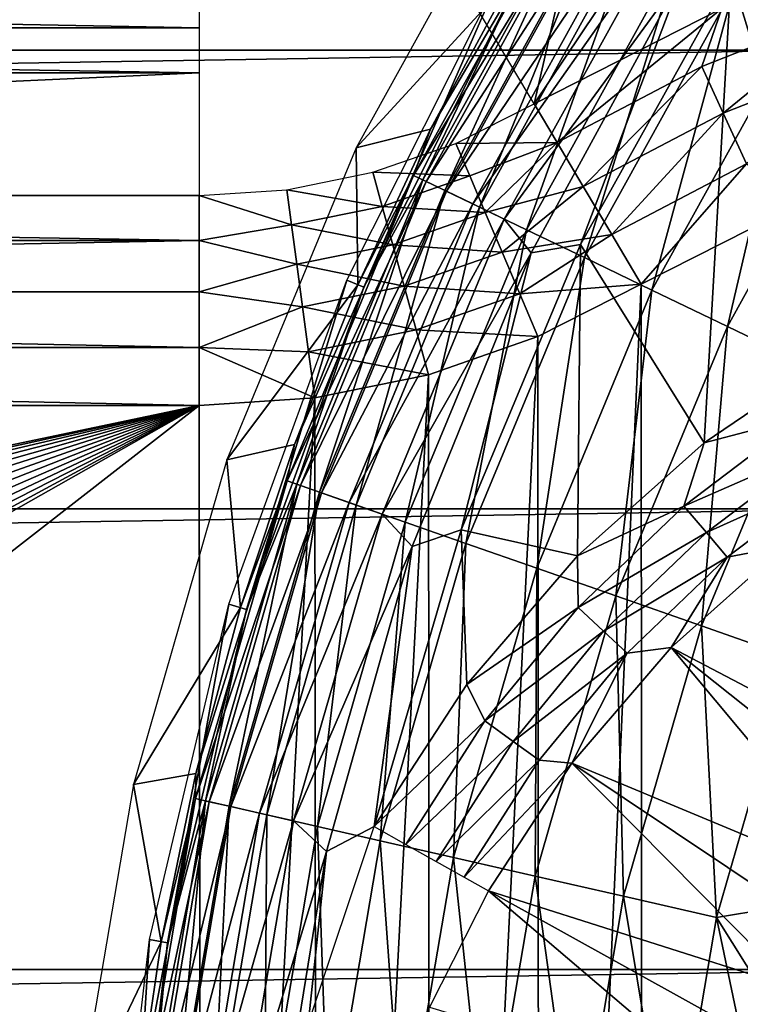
# Model space of a CAD drawing. Header units: millimetres. Extents: x -60 to 60, y -60 to 60.
# Tile 277 of 367: x 36.78 to 38.72, y 1.21 to 3.87. Entities that reach past the tile are written whole.
import ezdxf

# ---------------------------------------------------------------- set-up
doc = ezdxf.new("R2010")
doc.units = ezdxf.units.MM
doc.header["$LTSCALE"] = 81.481481
for name, color, linetype in [('103', 7, 'CONTINUOUS'), ('11', 7, 'CONTINUOUS'), ('12', 7, 'CONTINUOUS'), ('133', 7, 'CONTINUOUS'), ('161', 7, 'CONTINUOUS'), ('216', 7, 'CONTINUOUS'), ('275', 7, 'CONTINUOUS'), ('323', 7, 'CONTINUOUS'), ('37', 7, 'CONTINUOUS'), ('44', 7, 'CONTINUOUS'), ('45', 7, 'CONTINUOUS'), ('46', 7, 'CONTINUOUS'), ('5', 7, 'CONTINUOUS'), ('87', 7, 'CONTINUOUS'), ('90', 7, 'CONTINUOUS')]:
    doc.layers.add(name, color=color, linetype=linetype)

msp = doc.modelspace()

# ---------------------------------------------------------------- linework, layer by layer
at = {"layer": '103', "color": 7, "linetype": 'Continuous', "true_color": 0xf5f5f5}
for points in [[(37.8418, 3.4472, 2.382), (38.3049, 4.2068, 2.2779), (38.2728, 4.227, 2.382), (37.8418, 3.4472, 2.382)], [(37.8876, 3.572, 2.4913), (37.8418, 3.4472, 2.382), (38.2728, 4.227, 2.382), (37.8876, 3.572, 2.4913)], [(38.1073, 3.9795, 2.4913), (37.8876, 3.572, 2.4913), (38.2728, 4.227, 2.382), (38.1073, 3.9795, 2.4913)], [(37.876, 3.4307, 2.2779), (38.3049, 4.2068, 2.2779), (37.8418, 3.4472, 2.382), (37.876, 3.4307, 2.2779)], [(37.876, 3.4307, 2.2779), (38.3557, 4.1749, 2.1846), (38.3049, 4.2068, 2.2779), (37.876, 3.4307, 2.2779)], [(37.93, 3.4047, 2.1846), (38.3557, 4.1749, 2.1846), (37.876, 3.4307, 2.2779), (37.93, 3.4047, 2.1846)], [(37.93, 3.4047, 2.1846), (38.4226, 4.1329, 2.1069), (38.3557, 4.1749, 2.1846), (37.93, 3.4047, 2.1846)], [(38.0012, 3.3704, 2.1069), (38.4226, 4.1329, 2.1069), (37.93, 3.4047, 2.1846), (38.0012, 3.3704, 2.1069)], [(38.0012, 3.3704, 2.1069), (38.5023, 4.0828, 2.0485), (38.4226, 4.1329, 2.1069), (38.0012, 3.3704, 2.1069)], [(38.0861, 3.3296, 2.0485), (38.5023, 4.0828, 2.0485), (38.0012, 3.3704, 2.1069), (38.0861, 3.3296, 2.0485)], [(38.5023, 4.0828, 2.0485), (38.0861, 3.3296, 2.0485), (38.567, 3.9886, 2.0123), (38.5023, 4.0828, 2.0485)], [(38.567, 3.9886, 2.0123), (38.0861, 3.3296, 2.0485), (38.1587, 3.2387, 2.0123), (38.567, 3.9886, 2.0123)], [(38.2917, 3.2614, 2), (38.567, 3.9886, 2.0123), (38.1587, 3.2387, 2.0123), (38.2917, 3.2614, 2)], [(38.2917, 3.2614, 2), (38.6975, 3.9896, 2), (38.567, 3.9886, 2.0123), (38.2917, 3.2614, 2)], [(37.8876, 3.572, 2.4913), (37.6919, 3.1524, 2.4913), (37.8418, 3.4472, 2.382), (37.8876, 3.572, 2.4913)], [(37.521, 2.7221, 2.4913), (37.5009, 2.6241, 2.382), (37.8418, 3.4472, 2.382), (37.521, 2.7221, 2.4913)], [(37.5009, 2.6241, 2.382), (37.876, 3.4307, 2.2779), (37.8418, 3.4472, 2.382), (37.5009, 2.6241, 2.382)], [(37.5367, 2.6115, 2.2779), (37.876, 3.4307, 2.2779), (37.5009, 2.6241, 2.382), (37.5367, 2.6115, 2.2779)], [(37.6919, 3.1524, 2.4913), (37.521, 2.7221, 2.4913), (37.8418, 3.4472, 2.382), (37.6919, 3.1524, 2.4913)], [(37.5367, 2.6115, 2.2779), (37.93, 3.4047, 2.1846), (37.876, 3.4307, 2.2779), (37.5367, 2.6115, 2.2779)], [(37.5933, 2.5917, 2.1846), (37.93, 3.4047, 2.1846), (37.5367, 2.6115, 2.2779), (37.5933, 2.5917, 2.1846)], [(37.5933, 2.5917, 2.1846), (38.0012, 3.3704, 2.1069), (37.93, 3.4047, 2.1846), (37.5933, 2.5917, 2.1846)], [(37.6678, 2.5656, 2.1069), (38.0012, 3.3704, 2.1069), (37.5933, 2.5917, 2.1846), (37.6678, 2.5656, 2.1069)], [(37.6678, 2.5656, 2.1069), (38.0861, 3.3296, 2.0485), (38.0012, 3.3704, 2.1069), (37.6678, 2.5656, 2.1069)], [(37.7567, 2.5345, 2.0485), (38.0861, 3.3296, 2.0485), (37.6678, 2.5656, 2.1069), (37.7567, 2.5345, 2.0485)], [(38.0861, 3.3296, 2.0485), (37.7567, 2.5345, 2.0485), (38.1587, 3.2387, 2.0123), (38.0861, 3.3296, 2.0485)], [(38.1587, 3.2387, 2.0123), (37.7567, 2.5345, 2.0485), (37.8375, 2.4476, 2.0123), (38.1587, 3.2387, 2.0123)], [(37.9696, 2.4924, 2), (38.1587, 3.2387, 2.0123), (37.8375, 2.4476, 2.0123), (37.9696, 2.4924, 2)], [(37.9696, 2.4924, 2), (38.2917, 3.2614, 2), (38.1587, 3.2387, 2.0123), (37.9696, 2.4924, 2)], [(37.521, 2.7221, 2.4913), (37.3753, 2.2827, 2.4913), (37.5009, 2.6241, 2.382), (37.521, 2.7221, 2.4913)], [(37.2555, 1.8355, 2.4913), (37.2542, 1.7679, 2.382), (37.5009, 2.6241, 2.382), (37.2555, 1.8355, 2.4913)], [(37.2542, 1.7679, 2.382), (37.5367, 2.6115, 2.2779), (37.5009, 2.6241, 2.382), (37.2542, 1.7679, 2.382)], [(37.2912, 1.7595, 2.2779), (37.5367, 2.6115, 2.2779), (37.2542, 1.7679, 2.382), (37.2912, 1.7595, 2.2779)], [(37.3753, 2.2827, 2.4913), (37.2555, 1.8355, 2.4913), (37.5009, 2.6241, 2.382), (37.3753, 2.2827, 2.4913)], [(37.2912, 1.7595, 2.2779), (37.5933, 2.5917, 2.1846), (37.5367, 2.6115, 2.2779), (37.2912, 1.7595, 2.2779)], [(37.3496, 1.7461, 2.1846), (37.5933, 2.5917, 2.1846), (37.2912, 1.7595, 2.2779), (37.3496, 1.7461, 2.1846)], [(37.3496, 1.7461, 2.1846), (37.6678, 2.5656, 2.1069), (37.5933, 2.5917, 2.1846), (37.3496, 1.7461, 2.1846)], [(37.4267, 1.7286, 2.1069), (37.6678, 2.5656, 2.1069), (37.3496, 1.7461, 2.1846), (37.4267, 1.7286, 2.1069)], [(37.4267, 1.7286, 2.1069), (37.7567, 2.5345, 2.0485), (37.6678, 2.5656, 2.1069), (37.4267, 1.7286, 2.1069)], [(37.5185, 1.7076, 2.0485), (37.7567, 2.5345, 2.0485), (37.4267, 1.7286, 2.1069), (37.5185, 1.7076, 2.0485)], [(37.7567, 2.5345, 2.0485), (37.5185, 1.7076, 2.0485), (37.8375, 2.4476, 2.0123), (37.7567, 2.5345, 2.0485)], [(37.7354, 1.6923, 2), (37.9696, 2.4924, 2), (37.8375, 2.4476, 2.0123), (37.7354, 1.6923, 2)], [(37.8375, 2.4476, 2.0123), (37.5185, 1.7076, 2.0485), (37.6074, 1.6253, 2.0123), (37.8375, 2.4476, 2.0123)], [(37.7354, 1.6923, 2), (37.8375, 2.4476, 2.0123), (37.6074, 1.6253, 2.0123), (37.7354, 1.6923, 2)], [(37.2555, 1.8355, 2.4913), (37.1619, 1.3821, 2.4913), (37.2542, 1.7679, 2.382), (37.2555, 1.8355, 2.4913)], [(37.1619, 1.3821, 2.4913), (37.0948, 0.924, 2.4913), (37.2542, 1.7679, 2.382), (37.1619, 1.3821, 2.4913)], [(37.0948, 0.924, 2.4913), (37.105, 0.8896, 2.382), (37.2542, 1.7679, 2.382), (37.0948, 0.924, 2.4913)], [(37.105, 0.8896, 2.382), (37.2912, 1.7595, 2.2779), (37.2542, 1.7679, 2.382), (37.105, 0.8896, 2.382)], [(37.1427, 0.8853, 2.2779), (37.2912, 1.7595, 2.2779), (37.105, 0.8896, 2.382), (37.1427, 0.8853, 2.2779)], [(37.1427, 0.8853, 2.2779), (37.3496, 1.7461, 2.1846), (37.2912, 1.7595, 2.2779), (37.1427, 0.8853, 2.2779)], [(37.2022, 0.8786, 2.1846), (37.3496, 1.7461, 2.1846), (37.1427, 0.8853, 2.2779), (37.2022, 0.8786, 2.1846)], [(37.2022, 0.8786, 2.1846), (37.4267, 1.7286, 2.1069), (37.3496, 1.7461, 2.1846), (37.2022, 0.8786, 2.1846)], [(37.2808, 0.8697, 2.1069), (37.4267, 1.7286, 2.1069), (37.2022, 0.8786, 2.1846), (37.2808, 0.8697, 2.1069)], [(37.2808, 0.8697, 2.1069), (37.5185, 1.7076, 2.0485), (37.4267, 1.7286, 2.1069), (37.2808, 0.8697, 2.1069)], [(37.3744, 0.8592, 2.0485), (37.5185, 1.7076, 2.0485), (37.2808, 0.8697, 2.1069), (37.3744, 0.8592, 2.0485)], [(37.5185, 1.7076, 2.0485), (37.3744, 0.8592, 2.0485), (37.6074, 1.6253, 2.0123), (37.5185, 1.7076, 2.0485)], [(37.7354, 1.6923, 2), (37.6074, 1.6253, 2.0123), (37.5579, 1.1597, 2.0053), (37.7354, 1.6923, 2)], [(37.6074, 1.6253, 2.0123), (37.3744, 0.8592, 2.0485), (37.4719, 0.7914, 2.0124), (37.6074, 1.6253, 2.0123)], [(37.6074, 1.6253, 2.0123), (37.4719, 0.7914, 2.0124), (37.5579, 1.1597, 2.0053), (37.6074, 1.6253, 2.0123)]]:
    msp.add_3dface(points, dxfattribs=at)
at = {"layer": '11', "color": 7, "linetype": 'Continuous', "true_color": 0xf5f5f5}
for points in [[(38.5425, 4.2016, -3.2343), (38.1663, 3.6403, -3.5657), (38.2651, 4.0726, -3.2343), (38.5425, 4.2016, -3.2343)], [(38.6721, 3.8967, -3.5657), (38.1663, 3.6403, -3.5657), (38.5425, 4.2016, -3.2343), (38.6721, 3.8967, -3.5657)], [(38.2651, 4.0726, -3.2343), (38.1663, 3.6403, -3.5657), (37.9971, 3.9252, -3.2343), (38.2651, 4.0726, -3.2343)]]:
    msp.add_3dface(points, dxfattribs=at)
at = {"layer": '12', "color": 7, "linetype": 'Continuous', "true_color": 0xf5f5f5}
for points in [[(37.2645, 3.3926, -3.5657), (30, 3.3926, -3.5657), (37.2645, 3.724, -3.2343), (37.2645, 3.3926, -3.5657)], [(37.2645, 3.724, -3.2343), (30, 3.3926, -3.5657), (30, 3.724, -3.2343), (37.2645, 3.724, -3.2343)]]:
    msp.add_3dface(points, dxfattribs=at)
at = {"layer": '133', "color": 7, "linetype": 'Continuous', "true_color": 0xf5f5f5}
for points in [[(38.8421, 2.4479, 1.8536), (38.5357, 2.1746, 1.8536), (39.3264, 1.7597, 1.0134), (38.8421, 2.4479, 1.8536)], [(38.5357, 2.1746, 1.8536), (38.268, 1.8632, 1.8536), (39.0781, 1.5257, 1.0134), (38.5357, 2.1746, 1.8536)], [(39.3264, 1.7597, 1.0134), (38.5357, 2.1746, 1.8536), (39.1979, 1.6474, 1.0134), (39.3264, 1.7597, 1.0134)], [(39.1979, 1.6474, 1.0134), (38.5357, 2.1746, 1.8536), (39.0781, 1.5257, 1.0134), (39.1979, 1.6474, 1.0134)], [(38.268, 1.8632, 1.8536), (38.0437, 1.5192, 1.8536), (38.8677, 1.257, 1.0134), (38.268, 1.8632, 1.8536)], [(38.9679, 1.3954, 1.0134), (38.268, 1.8632, 1.8536), (38.8677, 1.257, 1.0134), (38.9679, 1.3954, 1.0134)], [(39.0781, 1.5257, 1.0134), (38.268, 1.8632, 1.8536), (38.9679, 1.3954, 1.0134), (39.0781, 1.5257, 1.0134)], [(38.0437, 1.5192, 1.8536), (37.8843, 1.2054, 1.8588), (38.7001, 0.9597, 1.0134), (38.0437, 1.5192, 1.8536)], [(38.8677, 1.257, 1.0134), (38.0437, 1.5192, 1.8536), (38.7783, 1.1115, 1.0134), (38.8677, 1.257, 1.0134)], [(38.7783, 1.1115, 1.0134), (38.0437, 1.5192, 1.8536), (38.7001, 0.9597, 1.0134), (38.7783, 1.1115, 1.0134)]]:
    msp.add_3dface(points, dxfattribs=at)
at = {"layer": '161', "color": 7, "linetype": 'Continuous', "true_color": 0xf5f5f5}
for points in [[(39.0034, 2.9835, 2), (38.6248, 2.7267, 2), (38.8851, 2.7944, 1.9904), (39.0034, 2.9835, 2)], [(38.8851, 2.7944, 1.9904), (38.5699, 2.5561, 1.9904), (38.9372, 2.7163, 1.9619), (38.8851, 2.7944, 1.9904)], [(38.8851, 2.7944, 1.9904), (38.6248, 2.7267, 2), (38.5699, 2.5561, 1.9904), (38.8851, 2.7944, 1.9904)], [(38.6248, 2.7267, 2), (38.2834, 2.4222, 2), (38.5699, 2.5561, 1.9904), (38.6248, 2.7267, 2)], [(38.9372, 2.7163, 1.9619), (38.5699, 2.5561, 1.9904), (38.6308, 2.4847, 1.9619), (38.9372, 2.7163, 1.9619)], [(38.9372, 2.7163, 1.9619), (38.6308, 2.4847, 1.9619), (38.9852, 2.6444, 1.9156), (38.9372, 2.7163, 1.9619)], [(38.9852, 2.6444, 1.9156), (38.6308, 2.4847, 1.9619), (38.6869, 2.4188, 1.9156), (38.9852, 2.6444, 1.9156)], [(38.8421, 2.4479, 1.8536), (38.9852, 2.6444, 1.9156), (38.6869, 2.4188, 1.9156), (38.8421, 2.4479, 1.8536)], [(38.5699, 2.5561, 1.9904), (38.2834, 2.4222, 2), (38.2848, 2.2824, 1.9904), (38.5699, 2.5561, 1.9904)], [(38.5699, 2.5561, 1.9904), (38.2848, 2.2824, 1.9904), (38.6308, 2.4847, 1.9619), (38.5699, 2.5561, 1.9904)], [(38.6308, 2.4847, 1.9619), (38.2848, 2.2824, 1.9904), (38.3537, 2.2186, 1.9619), (38.6308, 2.4847, 1.9619)], [(38.6308, 2.4847, 1.9619), (38.3537, 2.2186, 1.9619), (38.6869, 2.4188, 1.9156), (38.6308, 2.4847, 1.9619)], [(38.5357, 2.1746, 1.8536), (38.8421, 2.4479, 1.8536), (38.6869, 2.4188, 1.9156), (38.5357, 2.1746, 1.8536)], [(38.2834, 2.4222, 2), (37.9851, 2.0754, 2), (38.2848, 2.2824, 1.9904), (38.2834, 2.4222, 2)], [(38.6869, 2.4188, 1.9156), (38.3537, 2.2186, 1.9619), (38.4172, 2.1599, 1.9156), (38.6869, 2.4188, 1.9156)], [(38.5357, 2.1746, 1.8536), (38.6869, 2.4188, 1.9156), (38.4172, 2.1599, 1.9156), (38.5357, 2.1746, 1.8536)], [(38.2848, 2.2824, 1.9904), (37.9851, 2.0754, 2), (38.0338, 1.9771, 1.9904), (38.2848, 2.2824, 1.9904)], [(38.2848, 2.2824, 1.9904), (38.0338, 1.9771, 1.9904), (38.3537, 2.2186, 1.9619), (38.2848, 2.2824, 1.9904)], [(38.3537, 2.2186, 1.9619), (38.0338, 1.9771, 1.9904), (38.1097, 1.9219, 1.9619), (38.3537, 2.2186, 1.9619)], [(38.3537, 2.2186, 1.9619), (38.1097, 1.9219, 1.9619), (38.4172, 2.1599, 1.9156), (38.3537, 2.2186, 1.9619)], [(38.4172, 2.1599, 1.9156), (38.1097, 1.9219, 1.9619), (38.1797, 1.871, 1.9156), (38.4172, 2.1599, 1.9156)], [(38.268, 1.8632, 1.8536), (38.4172, 2.1599, 1.9156), (38.1797, 1.871, 1.9156), (38.268, 1.8632, 1.8536)], [(38.268, 1.8632, 1.8536), (38.5357, 2.1746, 1.8536), (38.4172, 2.1599, 1.9156), (38.268, 1.8632, 1.8536)], [(37.9851, 2.0754, 2), (37.7354, 1.6923, 2), (38.0338, 1.9771, 1.9904), (37.9851, 2.0754, 2)], [(38.0338, 1.9771, 1.9904), (37.7354, 1.6923, 2), (37.8205, 1.6445, 1.9904), (38.0338, 1.9771, 1.9904)], [(38.0338, 1.9771, 1.9904), (37.8205, 1.6445, 1.9904), (38.1097, 1.9219, 1.9619), (38.0338, 1.9771, 1.9904)], [(38.1097, 1.9219, 1.9619), (37.8205, 1.6445, 1.9904), (37.9023, 1.5986, 1.9619), (38.1097, 1.9219, 1.9619)], [(38.1097, 1.9219, 1.9619), (37.9023, 1.5986, 1.9619), (38.1797, 1.871, 1.9156), (38.1097, 1.9219, 1.9619)], [(38.1797, 1.871, 1.9156), (37.9023, 1.5986, 1.9619), (37.9778, 1.5562, 1.9156), (38.1797, 1.871, 1.9156)], [(38.268, 1.8632, 1.8536), (38.1797, 1.871, 1.9156), (37.9778, 1.5562, 1.9156), (38.268, 1.8632, 1.8536)], [(38.0437, 1.5192, 1.8536), (38.268, 1.8632, 1.8536), (37.9778, 1.5562, 1.9156), (38.0437, 1.5192, 1.8536)]]:
    msp.add_3dface(points, dxfattribs=at)
at = {"layer": '216', "color": 151, "linetype": 'Continuous', "true_color": 0x7dbfed}
for points in [[(38.0792, 3.9957, 13.9913), (37.7076, 3.1456, 16.8297), (37.6621, 3.1652, 13.9913), (38.0792, 3.9957, 13.9913)], [(38.1221, 3.9709, 16.8297), (37.7076, 3.1456, 16.8297), (38.0792, 3.9957, 13.9913), (38.1221, 3.9709, 16.8297)], [(37.6621, 3.1652, 13.9913), (37.3918, 2.2778, 16.8297), (37.3443, 2.292, 13.9913), (37.6621, 3.1652, 13.9913)], [(37.7076, 3.1456, 16.8297), (37.3918, 2.2778, 16.8297), (37.6621, 3.1652, 13.9913), (37.7076, 3.1456, 16.8297)], [(37.3443, 2.292, 13.9913), (37.1788, 1.3791, 16.8297), (37.13, 1.3877, 13.9913), (37.3443, 2.292, 13.9913)], [(37.3918, 2.2778, 16.8297), (37.1788, 1.3791, 16.8297), (37.3443, 2.292, 13.9913), (37.3918, 2.2778, 16.8297)], [(37.13, 1.3877, 13.9913), (37.0716, 0.4618, 16.8297), (37.0221, 0.4647, 13.9913), (37.13, 1.3877, 13.9913)], [(37.1788, 1.3791, 16.8297), (37.0716, 0.4618, 16.8297), (37.13, 1.3877, 13.9913), (37.1788, 1.3791, 16.8297)]]:
    msp.add_3dface(points, dxfattribs=at)
at = {"layer": '275', "color": 151, "linetype": 'Continuous', "true_color": 0x7dbfed}
for points in [[(38.7051, 3.9554, 18.0118), (39.1875, 4.6353, 18.0118), (38.8762, 3.8479, 18.1818), (38.7051, 3.9554, 18.0118)], [(37.8669, 3.4351, 17.0902), (38.2963, 4.2122, 17.0902), (37.9256, 3.4069, 17.3461), (37.8669, 3.4351, 17.0902)], [(37.8669, 3.4351, 17.0902), (38.1221, 3.9709, 16.8297), (38.2963, 4.2122, 17.0902), (37.8669, 3.4351, 17.0902)], [(37.9256, 3.4069, 17.3461), (38.2963, 4.2122, 17.0902), (38.3515, 4.1775, 17.3461), (37.9256, 3.4069, 17.3461)], [(37.9256, 3.4069, 17.3461), (38.3515, 4.1775, 17.3461), (38.0193, 3.3618, 17.5888), (37.9256, 3.4069, 17.3461)], [(38.0193, 3.3618, 17.5888), (38.3515, 4.1775, 17.3461), (38.4395, 4.1222, 17.5888), (38.0193, 3.3618, 17.5888)], [(38.0193, 3.3618, 17.5888), (38.4395, 4.1222, 17.5888), (38.1457, 3.3009, 17.8125), (38.0193, 3.3618, 17.5888)], [(38.1457, 3.3009, 17.8125), (38.4395, 4.1222, 17.5888), (38.5584, 4.0475, 17.8125), (38.1457, 3.3009, 17.8125)], [(38.1457, 3.3009, 17.8125), (38.5584, 4.0475, 17.8125), (38.3018, 3.2257, 18.0118), (38.1457, 3.3009, 17.8125)], [(38.3018, 3.2257, 18.0118), (38.5584, 4.0475, 17.8125), (38.7051, 3.9554, 18.0118), (38.3018, 3.2257, 18.0118)], [(37.7076, 3.1456, 16.8297), (38.1221, 3.9709, 16.8297), (37.8669, 3.4351, 17.0902), (37.7076, 3.1456, 16.8297)], [(38.3018, 3.2257, 18.0118), (38.7051, 3.9554, 18.0118), (38.4838, 3.138, 18.1818), (38.3018, 3.2257, 18.0118)], [(38.4838, 3.138, 18.1818), (38.7051, 3.9554, 18.0118), (38.8762, 3.8479, 18.1818), (38.4838, 3.138, 18.1818)], [(38.4838, 3.138, 18.1818), (38.8762, 3.8479, 18.1818), (38.6874, 3.04, 18.3185), (38.4838, 3.138, 18.1818)], [(38.6874, 3.04, 18.3185), (38.8762, 3.8479, 18.1818), (39.0675, 3.7277, 18.3185), (38.6874, 3.04, 18.3185)], [(38.6874, 3.04, 18.3185), (39.0675, 3.7277, 18.3185), (38.9076, 2.934, 18.4185), (38.6874, 3.04, 18.3185)], [(37.5271, 2.6149, 17.0902), (37.8669, 3.4351, 17.0902), (37.5886, 2.5934, 17.3461), (37.5271, 2.6149, 17.0902)], [(37.5271, 2.6149, 17.0902), (37.7076, 3.1456, 16.8297), (37.8669, 3.4351, 17.0902), (37.5271, 2.6149, 17.0902)], [(37.5886, 2.5934, 17.3461), (37.8669, 3.4351, 17.0902), (37.9256, 3.4069, 17.3461), (37.5886, 2.5934, 17.3461)], [(37.5886, 2.5934, 17.3461), (37.9256, 3.4069, 17.3461), (37.6868, 2.559, 17.5888), (37.5886, 2.5934, 17.3461)], [(37.6868, 2.559, 17.5888), (37.9256, 3.4069, 17.3461), (38.0193, 3.3618, 17.5888), (37.6868, 2.559, 17.5888)], [(37.6868, 2.559, 17.5888), (38.0193, 3.3618, 17.5888), (37.8192, 2.5127, 17.8125), (37.6868, 2.559, 17.5888)], [(37.8192, 2.5127, 17.8125), (38.0193, 3.3618, 17.5888), (38.1457, 3.3009, 17.8125), (37.8192, 2.5127, 17.8125)], [(37.8192, 2.5127, 17.8125), (38.1457, 3.3009, 17.8125), (37.9828, 2.4554, 18.0118), (37.8192, 2.5127, 17.8125)], [(37.9828, 2.4554, 18.0118), (38.1457, 3.3009, 17.8125), (38.3018, 3.2257, 18.0118), (37.9828, 2.4554, 18.0118)], [(37.9828, 2.4554, 18.0118), (38.3018, 3.2257, 18.0118), (38.1735, 2.3887, 18.1818), (37.9828, 2.4554, 18.0118)], [(38.1735, 2.3887, 18.1818), (38.3018, 3.2257, 18.0118), (38.4838, 3.138, 18.1818), (38.1735, 2.3887, 18.1818)], [(37.3918, 2.2778, 16.8297), (37.7076, 3.1456, 16.8297), (37.5271, 2.6149, 17.0902), (37.3918, 2.2778, 16.8297)], [(38.1735, 2.3887, 18.1818), (38.4838, 3.138, 18.1818), (38.3867, 2.3141, 18.3185), (38.1735, 2.3887, 18.1818)], [(38.3867, 2.3141, 18.3185), (38.4838, 3.138, 18.1818), (38.6874, 3.04, 18.3185), (38.3867, 2.3141, 18.3185)], [(38.3867, 2.3141, 18.3185), (38.6874, 3.04, 18.3185), (38.6174, 2.2334, 18.4185), (38.3867, 2.3141, 18.3185)], [(38.6174, 2.2334, 18.4185), (38.6874, 3.04, 18.3185), (38.9076, 2.934, 18.4185), (38.6174, 2.2334, 18.4185)], [(38.6174, 2.2334, 18.4185), (38.9076, 2.934, 18.4185), (38.8599, 2.1485, 18.4795), (38.6174, 2.2334, 18.4185)], [(37.2813, 1.7617, 17.0902), (37.5271, 2.6149, 17.0902), (37.3448, 1.7472, 17.3461), (37.2813, 1.7617, 17.0902)], [(37.2813, 1.7617, 17.0902), (37.3918, 2.2778, 16.8297), (37.5271, 2.6149, 17.0902), (37.2813, 1.7617, 17.0902)], [(37.3448, 1.7472, 17.3461), (37.5271, 2.6149, 17.0902), (37.5886, 2.5934, 17.3461), (37.3448, 1.7472, 17.3461)], [(37.3448, 1.7472, 17.3461), (37.5886, 2.5934, 17.3461), (37.4462, 1.7241, 17.5888), (37.3448, 1.7472, 17.3461)], [(37.4462, 1.7241, 17.5888), (37.5886, 2.5934, 17.3461), (37.6868, 2.559, 17.5888), (37.4462, 1.7241, 17.5888)], [(37.4462, 1.7241, 17.5888), (37.6868, 2.559, 17.5888), (37.583, 1.6929, 17.8125), (37.4462, 1.7241, 17.5888)], [(37.583, 1.6929, 17.8125), (37.6868, 2.559, 17.5888), (37.8192, 2.5127, 17.8125), (37.583, 1.6929, 17.8125)], [(37.583, 1.6929, 17.8125), (37.8192, 2.5127, 17.8125), (37.752, 1.6543, 18.0118), (37.583, 1.6929, 17.8125)], [(37.752, 1.6543, 18.0118), (37.8192, 2.5127, 17.8125), (37.9828, 2.4554, 18.0118), (37.752, 1.6543, 18.0118)], [(37.752, 1.6543, 18.0118), (37.9828, 2.4554, 18.0118), (37.9489, 1.6094, 18.1818), (37.752, 1.6543, 18.0118)], [(37.9489, 1.6094, 18.1818), (37.9828, 2.4554, 18.0118), (38.1735, 2.3887, 18.1818), (37.9489, 1.6094, 18.1818)], [(37.9489, 1.6094, 18.1818), (38.1735, 2.3887, 18.1818), (38.1692, 1.5591, 18.3185), (37.9489, 1.6094, 18.1818)], [(38.1692, 1.5591, 18.3185), (38.1735, 2.3887, 18.1818), (38.3867, 2.3141, 18.3185), (38.1692, 1.5591, 18.3185)], [(38.1692, 1.5591, 18.3185), (38.3867, 2.3141, 18.3185), (38.4075, 1.5047, 18.4185), (38.1692, 1.5591, 18.3185)], [(38.4075, 1.5047, 18.4185), (38.3867, 2.3141, 18.3185), (38.6174, 2.2334, 18.4185), (38.4075, 1.5047, 18.4185)], [(37.1788, 1.3791, 16.8297), (37.3918, 2.2778, 16.8297), (37.2813, 1.7617, 17.0902), (37.1788, 1.3791, 16.8297)], [(38.4075, 1.5047, 18.4185), (38.6174, 2.2334, 18.4185), (38.658, 1.4475, 18.4795), (38.4075, 1.5047, 18.4185)], [(38.658, 1.4475, 18.4795), (38.6174, 2.2334, 18.4185), (38.8599, 2.1485, 18.4795), (38.658, 1.4475, 18.4795)], [(38.9393, 1.4939, 18.5), (38.658, 1.4475, 18.4795), (38.8599, 2.1485, 18.4795), (38.9393, 1.4939, 18.5)], [(37.1326, 0.8864, 17.0902), (37.2813, 1.7617, 17.0902), (37.1973, 0.8791, 17.3461), (37.1326, 0.8864, 17.0902)], [(37.1326, 0.8864, 17.0902), (37.1788, 1.3791, 16.8297), (37.2813, 1.7617, 17.0902), (37.1326, 0.8864, 17.0902)], [(37.1973, 0.8791, 17.3461), (37.2813, 1.7617, 17.0902), (37.3448, 1.7472, 17.3461), (37.1973, 0.8791, 17.3461)], [(37.1973, 0.8791, 17.3461), (37.3448, 1.7472, 17.3461), (37.3007, 0.8675, 17.5888), (37.1973, 0.8791, 17.3461)], [(37.3007, 0.8675, 17.5888), (37.3448, 1.7472, 17.3461), (37.4462, 1.7241, 17.5888), (37.3007, 0.8675, 17.5888)], [(37.3007, 0.8675, 17.5888), (37.4462, 1.7241, 17.5888), (37.4401, 0.8518, 17.8125), (37.3007, 0.8675, 17.5888)], [(37.4401, 0.8518, 17.8125), (37.4462, 1.7241, 17.5888), (37.583, 1.6929, 17.8125), (37.4401, 0.8518, 17.8125)], [(37.4401, 0.8518, 17.8125), (37.583, 1.6929, 17.8125), (37.6123, 0.8324, 18.0118), (37.4401, 0.8518, 17.8125)], [(37.6123, 0.8324, 18.0118), (37.583, 1.6929, 17.8125), (37.752, 1.6543, 18.0118), (37.6123, 0.8324, 18.0118)], [(37.6123, 0.8324, 18.0118), (37.752, 1.6543, 18.0118), (37.8131, 0.8098, 18.1818), (37.6123, 0.8324, 18.0118)], [(37.8131, 0.8098, 18.1818), (37.752, 1.6543, 18.0118), (37.9489, 1.6094, 18.1818), (37.8131, 0.8098, 18.1818)], [(37.8131, 0.8098, 18.1818), (37.9489, 1.6094, 18.1818), (38.0376, 0.7845, 18.3185), (37.8131, 0.8098, 18.1818)], [(38.0376, 0.7845, 18.3185), (37.9489, 1.6094, 18.1818), (38.1692, 1.5591, 18.3185), (38.0376, 0.7845, 18.3185)], [(38.0376, 0.7845, 18.3185), (38.1692, 1.5591, 18.3185), (38.2804, 0.7571, 18.4185), (38.0376, 0.7845, 18.3185)], [(38.2804, 0.7571, 18.4185), (38.1692, 1.5591, 18.3185), (38.4075, 1.5047, 18.4185), (38.2804, 0.7571, 18.4185)], [(38.2804, 0.7571, 18.4185), (38.4075, 1.5047, 18.4185), (38.5358, 0.7283, 18.4795), (38.2804, 0.7571, 18.4185)], [(38.5358, 0.7283, 18.4795), (38.4075, 1.5047, 18.4185), (38.658, 1.4475, 18.4795), (38.5358, 0.7283, 18.4795)], [(38.9393, 1.4939, 18.5), (38.8601, 1.1252, 18.5), (38.658, 1.4475, 18.4795), (38.9393, 1.4939, 18.5)], [(38.8034, 0.7524, 18.5), (38.5358, 0.7283, 18.4795), (38.658, 1.4475, 18.4795), (38.8034, 0.7524, 18.5)], [(38.8601, 1.1252, 18.5), (38.8034, 0.7524, 18.5), (38.658, 1.4475, 18.4795), (38.8601, 1.1252, 18.5)], [(37.0716, 0.4618, 16.8297), (37.1788, 1.3791, 16.8297), (37.1326, 0.8864, 17.0902), (37.0716, 0.4618, 16.8297)]]:
    msp.add_3dface(points, dxfattribs=at)
at = {"layer": '323', "color": 151, "linetype": 'Continuous', "true_color": 0x7dbfed}
for points in [[(38.7766, 5.0149, 20.0602), (-38.7766, 5.0149, 20.0602), (-38.9776, 3.7847, 20.2744), (38.7766, 5.0149, 20.0602)], [(38.9776, 3.7847, 20.2744), (38.7766, 5.0149, 20.0602), (-38.9776, 3.7847, 20.2744), (38.9776, 3.7847, 20.2744)], [(38.9776, 3.7847, 20.2744), (-38.9776, 3.7847, 20.2744), (-39.1398, 2.5486, 20.4897), (38.9776, 3.7847, 20.2744)], [(39.1398, 2.5486, 20.4897), (38.9776, 3.7847, 20.2744), (-39.1398, 2.5486, 20.4897), (39.1398, 2.5486, 20.4897)], [(39.1398, 2.5486, 20.4897), (-39.1398, 2.5486, 20.4897), (-39.2629, 1.3077, 20.7059), (39.1398, 2.5486, 20.4897)], [(39.2629, 1.3077, 20.7059), (39.1398, 2.5486, 20.4897), (-39.2629, 1.3077, 20.7059), (39.2629, 1.3077, 20.7059)], [(39.2629, 1.3077, 20.7059), (-39.2629, 1.3077, 20.7059), (-39.3467, 0.0634, 20.9226), (39.2629, 1.3077, 20.7059)], [(39.3467, 0.0634, 20.9226), (39.2629, 1.3077, 20.7059), (-39.3467, 0.0634, 20.9226), (39.3467, 0.0634, 20.9226)]]:
    msp.add_3dface(points, dxfattribs=at)
at = {"layer": '37', "color": 7, "linetype": 'Continuous', "true_color": 0xf5f5f5}
for points in [[(37.2645, 3.8452, -3.1348), (30, 3.9834, -3.061), (37.2645, 3.9836, -3.0609), (37.2645, 3.8452, -3.1348)], [(30, 3.845, -3.135), (30, 3.9834, -3.061), (37.2645, 3.8452, -3.1348), (30, 3.845, -3.135)], [(37.2645, 3.724, -3.2343), (30, 3.845, -3.135), (37.2645, 3.8452, -3.1348), (37.2645, 3.724, -3.2343)], [(37.2645, 3.724, -3.2343), (30, 3.724, -3.2343), (30, 3.845, -3.135), (37.2645, 3.724, -3.2343)]]:
    msp.add_3dface(points, dxfattribs=at)
at = {"layer": '44', "color": 7, "linetype": 'Continuous', "true_color": 0xf5f5f5}
for points in [[(38.6721, 3.8967, -3.5657), (39.0287, 3.9024, -3.665), (38.6186, 3.7408, -3.665), (38.6721, 3.8967, -3.5657)], [(39.0287, 3.9024, -3.665), (38.6761, 3.615, -3.739), (38.6186, 3.7408, -3.665), (39.0287, 3.9024, -3.665)], [(39.0725, 3.7711, -3.739), (38.6761, 3.615, -3.739), (39.0287, 3.9024, -3.665), (39.0725, 3.7711, -3.739)], [(38.1663, 3.6403, -3.5657), (38.6721, 3.8967, -3.5657), (38.2281, 3.5363, -3.665), (38.1663, 3.6403, -3.5657)], [(38.6721, 3.8967, -3.5657), (38.6186, 3.7408, -3.665), (38.2281, 3.5363, -3.665), (38.6721, 3.8967, -3.5657)], [(39.0725, 3.7711, -3.739), (38.7386, 3.4783, -3.7846), (38.6761, 3.615, -3.739), (39.0725, 3.7711, -3.739)], [(38.6186, 3.7408, -3.665), (38.2988, 3.4173, -3.739), (38.2281, 3.5363, -3.665), (38.6186, 3.7408, -3.665)], [(38.6761, 3.615, -3.739), (38.2988, 3.4173, -3.739), (38.6186, 3.7408, -3.665), (38.6761, 3.615, -3.739)], [(38.6761, 3.615, -3.739), (38.3755, 3.2882, -3.7846), (38.2988, 3.4173, -3.739), (38.6761, 3.615, -3.739)], [(38.7386, 3.4783, -3.7846), (38.3755, 3.2882, -3.7846), (38.6761, 3.615, -3.739), (38.7386, 3.4783, -3.7846)], [(38.7386, 3.4783, -3.7846), (38.4552, 3.154, -3.8), (38.3755, 3.2882, -3.7846), (38.7386, 3.4783, -3.7846)], [(38.8934, 3.3761, -3.8), (38.4552, 3.154, -3.8), (38.7386, 3.4783, -3.7846), (38.8934, 3.3761, -3.8)]]:
    msp.add_3dface(points, dxfattribs=at)
at = {"layer": '45', "color": 7, "linetype": 'Continuous', "true_color": 0xf5f5f5}
for points in [[(38.1663, 3.6403, -3.5657), (38.2281, 3.5363, -3.665), (37.9554, 3.5334, -3.5657), (38.1663, 3.6403, -3.5657)], [(37.9928, 3.4456, -3.6472), (37.7319, 3.4556, -3.5657), (37.9554, 3.5334, -3.5657), (37.9928, 3.4456, -3.6472)], [(38.2281, 3.5363, -3.665), (37.9928, 3.4456, -3.6472), (37.9554, 3.5334, -3.5657), (38.2281, 3.5363, -3.665)], [(38.2281, 3.5363, -3.665), (38.0346, 3.3471, -3.7128), (37.9928, 3.4456, -3.6472), (38.2281, 3.5363, -3.665)], [(38.2281, 3.5363, -3.665), (38.2988, 3.4173, -3.739), (38.0346, 3.3471, -3.7128), (38.2281, 3.5363, -3.665)], [(37.7571, 3.3636, -3.6472), (37.4999, 3.4084, -3.5657), (37.7319, 3.4556, -3.5657), (37.7571, 3.3636, -3.6472)], [(37.7571, 3.3636, -3.6472), (37.7319, 3.4556, -3.5657), (37.9928, 3.4456, -3.6472), (37.7571, 3.3636, -3.6472)], [(38.0346, 3.3471, -3.7128), (37.7571, 3.3636, -3.6472), (37.9928, 3.4456, -3.6472), (38.0346, 3.3471, -3.7128)], [(37.5127, 3.3138, -3.6472), (37.2645, 3.3926, -3.5657), (37.4999, 3.4084, -3.5657), (37.5127, 3.3138, -3.6472)], [(37.5127, 3.3138, -3.6472), (37.4999, 3.4084, -3.5657), (37.7571, 3.3636, -3.6472), (37.5127, 3.3138, -3.6472)], [(38.2988, 3.4173, -3.739), (38.08, 3.2404, -3.7608), (38.0346, 3.3471, -3.7128), (38.2988, 3.4173, -3.739)], [(38.2988, 3.4173, -3.739), (38.3755, 3.2882, -3.7846), (38.08, 3.2404, -3.7608), (38.2988, 3.4173, -3.739)], [(37.2645, 3.3926, -3.5657), (37.5127, 3.3138, -3.6472), (37.2645, 3.2714, -3.6652), (37.2645, 3.3926, -3.5657)], [(37.7855, 3.2604, -3.7128), (37.5127, 3.3138, -3.6472), (37.7571, 3.3636, -3.6472), (37.7855, 3.2604, -3.7128)], [(37.7855, 3.2604, -3.7128), (37.7571, 3.3636, -3.6472), (38.0346, 3.3471, -3.7128), (37.7855, 3.2604, -3.7128)], [(38.08, 3.2404, -3.7608), (37.7855, 3.2604, -3.7128), (38.0346, 3.3471, -3.7128), (38.08, 3.2404, -3.7608)], [(37.5127, 3.3138, -3.6472), (37.5269, 3.2077, -3.7128), (37.2645, 3.2714, -3.6652), (37.5127, 3.3138, -3.6472)], [(37.5269, 3.2077, -3.7128), (37.5127, 3.3138, -3.6472), (37.7855, 3.2604, -3.7128), (37.5269, 3.2077, -3.7128)], [(37.2645, 3.2714, -3.6652), (37.5269, 3.2077, -3.7128), (37.2645, 3.1331, -3.7391), (37.2645, 3.2714, -3.6652)], [(38.3755, 3.2882, -3.7846), (38.1278, 3.128, -3.7902), (38.08, 3.2404, -3.7608), (38.3755, 3.2882, -3.7846)], [(38.3755, 3.2882, -3.7846), (38.4552, 3.154, -3.8), (38.1278, 3.128, -3.7902), (38.3755, 3.2882, -3.7846)], [(37.8162, 3.1485, -3.7608), (37.5269, 3.2077, -3.7128), (37.7855, 3.2604, -3.7128), (37.8162, 3.1485, -3.7608)], [(37.8162, 3.1485, -3.7608), (37.7855, 3.2604, -3.7128), (38.08, 3.2404, -3.7608), (37.8162, 3.1485, -3.7608)], [(38.1278, 3.128, -3.7902), (37.8162, 3.1485, -3.7608), (38.08, 3.2404, -3.7608), (38.1278, 3.128, -3.7902)], [(37.5269, 3.2077, -3.7128), (37.5424, 3.0928, -3.7608), (37.2645, 3.1331, -3.7391), (37.5269, 3.2077, -3.7128)], [(37.5424, 3.0928, -3.7608), (37.5269, 3.2077, -3.7128), (37.8162, 3.1485, -3.7608), (37.5424, 3.0928, -3.7608)], [(37.2645, 3.1331, -3.7391), (37.5424, 3.0928, -3.7608), (37.2645, 2.983, -3.7846), (37.2645, 3.1331, -3.7391)], [(37.8485, 3.0308, -3.7902), (37.5424, 3.0928, -3.7608), (37.8162, 3.1485, -3.7608), (37.8485, 3.0308, -3.7902)], [(37.8485, 3.0308, -3.7902), (37.8162, 3.1485, -3.7608), (38.1278, 3.128, -3.7902), (37.8485, 3.0308, -3.7902)], [(38.4552, 3.154, -3.8), (38.1768, 3.0129, -3.8), (38.1278, 3.128, -3.7902), (38.4552, 3.154, -3.8)], [(38.1768, 3.0129, -3.8), (37.8485, 3.0308, -3.7902), (38.1278, 3.128, -3.7902), (38.1768, 3.0129, -3.8)], [(37.5424, 3.0928, -3.7608), (37.5587, 2.9718, -3.7902), (37.2645, 2.983, -3.7846), (37.5424, 3.0928, -3.7608)], [(37.5587, 2.9718, -3.7902), (37.5424, 3.0928, -3.7608), (37.8485, 3.0308, -3.7902), (37.5587, 2.9718, -3.7902)], [(37.8816, 2.9101, -3.8), (37.5587, 2.9718, -3.7902), (37.8485, 3.0308, -3.7902), (37.8816, 2.9101, -3.8)], [(38.1768, 3.0129, -3.8), (37.8816, 2.9101, -3.8), (37.8485, 3.0308, -3.7902), (38.1768, 3.0129, -3.8)], [(37.5754, 2.8478, -3.8), (37.2645, 2.827, -3.8), (37.2645, 2.983, -3.7846), (37.5754, 2.8478, -3.8)], [(37.5587, 2.9718, -3.7902), (37.5754, 2.8478, -3.8), (37.2645, 2.983, -3.7846), (37.5587, 2.9718, -3.7902)], [(37.8816, 2.9101, -3.8), (37.5754, 2.8478, -3.8), (37.5587, 2.9718, -3.7902), (37.8816, 2.9101, -3.8)]]:
    msp.add_3dface(points, dxfattribs=at)
at = {"layer": '46', "color": 7, "linetype": 'Continuous', "true_color": 0xf5f5f5}
for points in [[(30, 3.3926, -3.5657), (37.2645, 3.2714, -3.6652), (30, 3.2717, -3.665), (30, 3.3926, -3.5657)], [(30, 3.3926, -3.5657), (37.2645, 3.3926, -3.5657), (37.2645, 3.2714, -3.6652), (30, 3.3926, -3.5657)], [(30, 3.2717, -3.665), (37.2645, 3.2714, -3.6652), (30, 3.1332, -3.739), (30, 3.2717, -3.665)], [(37.2645, 3.2714, -3.6652), (37.2645, 3.1331, -3.7391), (30, 3.1332, -3.739), (37.2645, 3.2714, -3.6652)], [(30, 3.1332, -3.739), (37.2645, 2.983, -3.7846), (30, 2.983, -3.7846), (30, 3.1332, -3.739)], [(37.2645, 3.1331, -3.7391), (37.2645, 2.983, -3.7846), (30, 3.1332, -3.739), (37.2645, 3.1331, -3.7391)], [(37.2645, 2.827, -3.8), (30, 2.827, -3.8), (30, 2.983, -3.7846), (37.2645, 2.827, -3.8)], [(37.2645, 2.983, -3.7846), (37.2645, 2.827, -3.8), (30, 2.983, -3.7846), (37.2645, 2.983, -3.7846)]]:
    msp.add_3dface(points, dxfattribs=at)
at = {"layer": '5', "color": 7, "linetype": 'Continuous', "true_color": 0xf5f5f5}
for points in [[(38.4552, 3.154, -3.8), (38.8934, 3.3761, -3.8), (38.4587, -3.156, -3.8), (38.4552, 3.154, -3.8)], [(38.4587, -3.156, -3.8), (38.8934, 3.3761, -3.8), (38.75, 0, -3.8), (38.4587, -3.156, -3.8)], [(38.1768, 3.0129, -3.8), (38.4552, 3.154, -3.8), (38.1812, -3.0157, -3.8), (38.1768, 3.0129, -3.8)], [(38.1812, -3.0157, -3.8), (38.4552, 3.154, -3.8), (38.4587, -3.156, -3.8), (38.1812, -3.0157, -3.8)], [(37.8816, 2.9101, -3.8), (38.1768, 3.0129, -3.8), (37.8866, -2.9133, -3.8), (37.8816, 2.9101, -3.8)], [(37.8866, -2.9133, -3.8), (38.1768, 3.0129, -3.8), (38.1812, -3.0157, -3.8), (37.8866, -2.9133, -3.8)], [(37.5754, 2.8478, -3.8), (37.8816, 2.9101, -3.8), (37.581, -2.8511, -3.8), (37.5754, 2.8478, -3.8)], [(37.581, -2.8511, -3.8), (37.8816, 2.9101, -3.8), (37.8866, -2.9133, -3.8), (37.581, -2.8511, -3.8)], [(37.2645, 2.827, -3.8), (37.5754, 2.8478, -3.8), (37.2701, -2.8303, -3.8), (37.2645, 2.827, -3.8)], [(37.2701, -2.8303, -3.8), (37.5754, 2.8478, -3.8), (37.581, -2.8511, -3.8), (37.2701, -2.8303, -3.8)], [(37.2645, 2.827, -3.8), (30, -2.8303, -3.8), (31.1258, -0.65, -3.8), (37.2645, 2.827, -3.8)], [(30, -2.8303, -3.8), (37.2645, 2.827, -3.8), (37.2701, -2.8303, -3.8), (30, -2.8303, -3.8)], [(30, 2.827, -3.8), (37.2645, 2.827, -3.8), (30, 1.3, -3.8), (30, 2.827, -3.8)], [(30, 1.3, -3.8), (37.2645, 2.827, -3.8), (30.2257, 1.2802, -3.8), (30, 1.3, -3.8)], [(30.2257, 1.2802, -3.8), (37.2645, 2.827, -3.8), (30.4446, 1.2216, -3.8), (30.2257, 1.2802, -3.8)], [(30.4446, 1.2216, -3.8), (37.2645, 2.827, -3.8), (30.65, 1.1258, -3.8), (30.4446, 1.2216, -3.8)], [(30.65, 1.1258, -3.8), (37.2645, 2.827, -3.8), (30.8356, 0.9958, -3.8), (30.65, 1.1258, -3.8)], [(30.8356, 0.9958, -3.8), (37.2645, 2.827, -3.8), (30.9959, 0.8356, -3.8), (30.8356, 0.9958, -3.8)], [(30.9959, 0.8356, -3.8), (37.2645, 2.827, -3.8), (31.1258, 0.65, -3.8), (30.9959, 0.8356, -3.8)], [(31.2216, -0.4446, -3.8), (37.2645, 2.827, -3.8), (31.1258, -0.65, -3.8), (31.2216, -0.4446, -3.8)], [(31.1258, 0.65, -3.8), (37.2645, 2.827, -3.8), (31.2216, 0.4446, -3.8), (31.1258, 0.65, -3.8)], [(31.2803, -0.2257, -3.8), (37.2645, 2.827, -3.8), (31.2216, -0.4446, -3.8), (31.2803, -0.2257, -3.8)], [(31.2216, 0.4446, -3.8), (37.2645, 2.827, -3.8), (31.2803, 0.2257, -3.8), (31.2216, 0.4446, -3.8)], [(37.2645, 2.827, -3.8), (31.3, 0, -3.8), (31.2803, 0.2257, -3.8), (37.2645, 2.827, -3.8)], [(31.3, 0, -3.8), (37.2645, 2.827, -3.8), (31.2803, -0.2257, -3.8), (31.3, 0, -3.8)]]:
    msp.add_3dface(points, dxfattribs=at)
at = {"layer": '87', "color": 7, "linetype": 'Continuous', "true_color": 0xf5f5f5}
for points in [[(39.1821, 4.668, 2), (38.6975, 3.9896, 2), (39.0034, 2.9835, 2), (39.1821, 4.668, 2)], [(38.6975, 3.9896, 2), (38.2917, 3.2614, 2), (38.6248, 2.7267, 2), (38.6975, 3.9896, 2)], [(39.0034, 2.9835, 2), (38.6975, 3.9896, 2), (38.6248, 2.7267, 2), (39.0034, 2.9835, 2)], [(38.2917, 3.2614, 2), (37.9696, 2.4924, 2), (38.2834, 2.4222, 2), (38.2917, 3.2614, 2)], [(38.6248, 2.7267, 2), (38.2917, 3.2614, 2), (38.2834, 2.4222, 2), (38.6248, 2.7267, 2)], [(37.9696, 2.4924, 2), (37.7354, 1.6923, 2), (37.9851, 2.0754, 2), (37.9696, 2.4924, 2)], [(38.2834, 2.4222, 2), (37.9696, 2.4924, 2), (37.9851, 2.0754, 2), (38.2834, 2.4222, 2)]]:
    msp.add_3dface(points, dxfattribs=at)
at = {"layer": '90', "color": 7, "linetype": 'Continuous', "true_color": 0xf5f5f5}
for points in [[(38.1276, 4.3182, 11.5087), (37.6874, 3.5216, 11.5087), (38.1073, 3.9795, 2.4913), (38.1276, 4.3182, 11.5087)], [(38.1073, 3.9795, 2.4913), (37.6874, 3.5216, 11.5087), (37.8876, 3.572, 2.4913), (38.1073, 3.9795, 2.4913)], [(37.8876, 3.572, 2.4913), (37.6874, 3.5216, 11.5087), (37.6919, 3.1524, 2.4913), (37.8876, 3.572, 2.4913)], [(37.6874, 3.5216, 11.5087), (37.339, 2.6807, 11.5087), (37.6919, 3.1524, 2.4913), (37.6874, 3.5216, 11.5087)], [(37.6919, 3.1524, 2.4913), (37.339, 2.6807, 11.5087), (37.521, 2.7221, 2.4913), (37.6919, 3.1524, 2.4913)], [(37.521, 2.7221, 2.4913), (37.339, 2.6807, 11.5087), (37.3753, 2.2827, 2.4913), (37.521, 2.7221, 2.4913)], [(37.339, 2.6807, 11.5087), (37.0871, 1.8061, 11.5087), (37.3753, 2.2827, 2.4913), (37.339, 2.6807, 11.5087)], [(37.3753, 2.2827, 2.4913), (37.0871, 1.8061, 11.5087), (37.2555, 1.8355, 2.4913), (37.3753, 2.2827, 2.4913)], [(37.2555, 1.8355, 2.4913), (37.0871, 1.8061, 11.5087), (37.1619, 1.3821, 2.4913), (37.2555, 1.8355, 2.4913)], [(37.0871, 1.8061, 11.5087), (36.9346, 0.9088, 11.5087), (37.1619, 1.3821, 2.4913), (37.0871, 1.8061, 11.5087)], [(37.1619, 1.3821, 2.4913), (36.9346, 0.9088, 11.5087), (37.0948, 0.924, 2.4913), (37.1619, 1.3821, 2.4913)]]:
    msp.add_3dface(points, dxfattribs=at)

doc.saveas('drawing.dxf')
